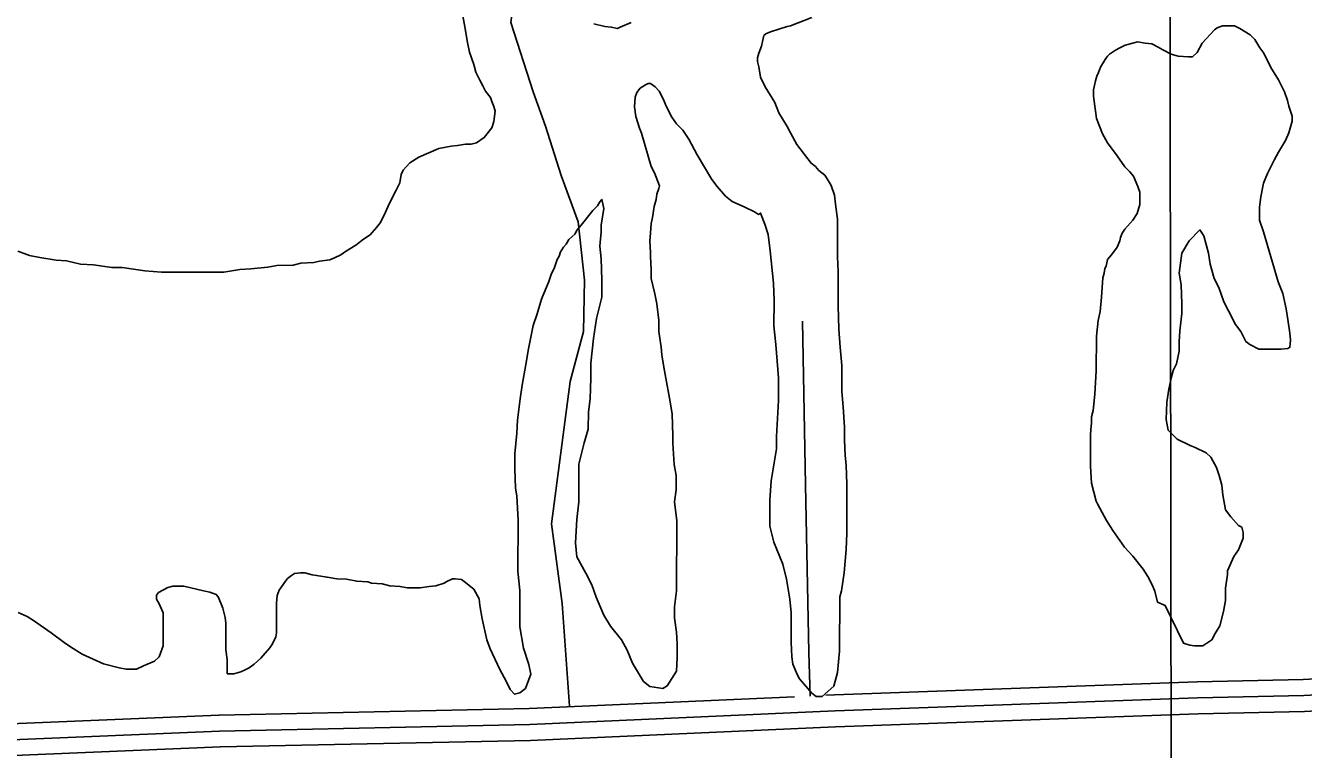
# Model space of a CAD drawing. Extents: x 3313442 to 3351311, y 721974 to 747360.
# Drawn here: x 3332245 to 3333446, y 729165 to 729845 of the extents above; entities that cross this region are included whole.
import ezdxf

# ---------------------------------------------------------------- set-up
doc = ezdxf.new("R2010")
doc.units = 0
for name, color, linetype in [('V-GRID-MAJR', 7, 'Continuous'), ('V-ROAD-CNTR', 7, 'Continuous'), ('V-SITE-VEGE', 7, 'Continuous'), ('V-TOPO-SHOR', 7, 'Continuous')]:
    doc.layers.add(name, color=color, linetype=linetype)

msp = doc.modelspace()

# ---------------------------------------------------------------- linework, layer by layer
at = {"layer": 'V-GRID-MAJR'}
msp.add_spline([(3333324.1, 727373.9), (3333315.3, 733432.2), (3333306.5, 739494), (3333297.7, 745555.7), (3333297.7, 745559.2)], degree=3, dxfattribs=at)
at = {"layer": 'V-ROAD-CNTR'}
for points in [[(3332982.1, 729214.9), (3332980.9, 729255.7), (3332977.9, 729413.3), (3332974.9, 729566.8)], [(3332427.2, 729182), (3332718.7, 729188.2), (3333005.5, 729201), (3333346.3, 729213.2), (3333446, 729215.5), (3333737.9, 729230.4), (3334724.3, 729270.6), (3334921.6, 729274.2)], [(3332427.6, 729167.1), (3332719.2, 729173.2), (3333006.1, 729186), (3333346.8, 729198.2), (3333446.6, 729200.5), (3333738.6, 729215.5), (3334233.2, 729235.6)], [(3332996.8, 729215.6), (3333004.9, 729216), (3333345.9, 729228.2), (3333445.5, 729230.5), (3333480.6, 729232.3)], [(3332426.9, 729197), (3332718.2, 729203.2), (3332967.4, 729214.3)], [(3332426.6, 729197), (3331771.4, 729169.7)], [(3332427.2, 729182), (3330047.3, 729082.7)], [(3332427.9, 729167.1), (3331278.8, 729119.1)]]:
    msp.add_lwpolyline(points, dxfattribs=at)
at = {"layer": 'V-SITE-VEGE'}
for points in [[(3332597.9, 729704.7), (3332599.7, 729708.9), (3332605.8, 729715.6), (3332614.3, 729721.1), (3332633.2, 729729), (3332644.8, 729731.4), (3332650.8, 729732), (3332658.1, 729733.2), (3332663.6, 729733.2), (3332668.5, 729734.4), (3332675.8, 729739.3), (3332683.1, 729748.4), (3332684.9, 729754.5), (3332686.2, 729764.2), (3332685, 729768.5), (3332683.1, 729773.3), (3332681.9, 729777), (3332677.1, 729783.1), (3332674.6, 729787.9), (3332671.6, 729793.4), (3332668, 729800.7), (3332666.1, 729808), (3332661.9, 729819.6), (3332660.1, 729828.7), (3332657.7, 729843.3), (3332654, 729864)], [(3332983.8, 729852.1), (3332963.7, 729844.2), (3332960.6, 729843.6), (3332944.8, 729838.7), (3332940.5, 729836.9), (3332938.7, 729835.1), (3332937.5, 729829.6), (3332936.3, 729825.3), (3332933.8, 729818.7), (3332932.6, 729814.4), (3332932.6, 729810.8), (3332933.8, 729805.9), (3332935.6, 729796.1), (3332939.9, 729787), (3332949, 729772.4), (3332952.6, 729762.7), (3332960.5, 729749.9), (3332963.6, 729743.8)], [(3332778.7, 729846.2), (3332789.1, 729843.8), (3332795.2, 729843.2), (3332801.2, 729841.9), (3332803.7, 729843.2), (3332814, 729847.4)], [(3333273.1, 729642.4), (3333273.7, 729645.5), (3333275.5, 729649.7), (3333278, 729653.4), (3333285.3, 729661.9), (3333289.6, 729668), (3333292, 729676.5), (3333292, 729688), (3333290.2, 729693.5), (3333285.9, 729703.2), (3333282.3, 729707.5), (3333278, 729711.8), (3333270.8, 729722.1), (3333261.6, 729734.3), (3333256.8, 729742.8), (3333251.3, 729757.4), (3333248.3, 729778.1), (3333248.3, 729784.2), (3333250.2, 729792.7), (3333251.4, 729797), (3333253.2, 729800.6), (3333255, 729805.5), (3333259.3, 729812.8), (3333261.7, 729815.8), (3333263.6, 729817.7), (3333269.1, 729821.3), (3333273.3, 729823.7), (3333278.2, 729826.2), (3333285.5, 729828), (3333289.7, 729829.2), (3333297, 729828), (3333303.1, 729827.3), (3333309.2, 729824.3), (3333313.5, 729821.8), (3333321.4, 729817.6), (3333328.1, 729815.7), (3333337.8, 729815.1), (3333341.4, 729815.1), (3333345.7, 729819.4), (3333350.6, 729827.9), (3333362.2, 729840.6), (3333364.6, 729842.5), (3333369.5, 729844.3), (3333381, 729844.3), (3333385.9, 729841.8), (3333395.6, 729835.7), (3333399.9, 729831.5), (3333404.7, 729823.6), (3333408.4, 729818.7), (3333415, 729805.3), (3333422.3, 729793.7), (3333427.8, 729782.2), (3333430.8, 729774.3), (3333432, 729768.8), (3333435.1, 729759.6), (3333435.1, 729754.8), (3333432, 729743.8), (3333428.9, 729736.5), (3333422.2, 729725.6), (3333418.6, 729718.9), (3333411.9, 729705.5), (3333408.2, 729696.4), (3333405.8, 729683.6), (3333404.5, 729673.9), (3333404.5, 729661.7), (3333408.2, 729650.8), (3333422.1, 729603.9), (3333426.3, 729593)], [(3333007.9, 729662.8), (3333007.8, 729627.5), (3333008.4, 729613.5), (3333008.4, 729581.3), (3333009, 729559.4), (3333010.2, 729542.4), (3333012, 729525.3), (3333011.9, 729501), (3333013.1, 729486.4), (3333014.3, 729467.5), (3333014.3, 729455.4), (3333014.9, 729440.8), (3333016.1, 729431.6), (3333016.7, 729414), (3333016.6, 729367.8), (3333016, 729352.5), (3333014.2, 729330.6), (3333011.7, 729313.6), (3333009.9, 729308.1), (3333009.8, 729257), (3333008, 729237), (3333004.3, 729224.2), (3332993.3, 729214.5), (3332987.9, 729214.5), (3332983.6, 729217.5), (3332972.1, 729230.9), (3332970.2, 729234.6), (3332966, 729244.9), (3332964.8, 729251.6), (3332964.2, 729265.6), (3332964.2, 729293), (3332963, 729305.8), (3332960, 729324.6), (3332956.4, 729338.6), (3332947.9, 729359.3), (3332944.2, 729374.5), (3332944.3, 729398.9), (3332945.5, 729417.1), (3332950.4, 729446.9), (3332950.4, 729458.5), (3332952.3, 729492.5), (3332952.3, 729513.8), (3332949.9, 729544.9), (3332948.1, 729562.5), (3332948.2, 729586.2), (3332947.6, 729602.7), (3332944.6, 729633.1), (3332942.8, 729648.3), (3332939.7, 729658), (3332935.5, 729668.4), (3332933.7, 729667.2), (3332930, 729669.6), (3332920.9, 729673.9), (3332908.7, 729679.4), (3332902.6, 729684.2), (3332894.7, 729693.4), (3332889.9, 729700.1), (3332875.9, 729723.2), (3332868, 729737.8), (3332862.6, 729746.3), (3332856.5, 729752.4), (3332852.2, 729758.5), (3332846.8, 729768.9), (3332844.4, 729775), (3332840.1, 729782.9), (3332836.5, 729787.1), (3332832.2, 729790.2), (3332829.8, 729790.2), (3332827.3, 729789), (3332822.5, 729785.9), (3332819.4, 729781.7), (3332817.6, 729777.4), (3332817, 729768.3), (3332818.2, 729759.2), (3332821.8, 729748.2), (3332823.6, 729743.4), (3332832.7, 729712.3), (3332835.8, 729706.2), (3332840.6, 729694.1), (3332840, 729691.6), (3332838.2, 729686.1), (3332837.5, 729681.3), (3332835.7, 729674.6), (3332833.9, 729664.3), (3332832.7, 729658.8), (3332832, 729649.7), (3332831.4, 729642.4), (3332832, 729631.4), (3332832, 729627.8), (3332832.6, 729615.6), (3332832.6, 729607.1), (3332836.2, 729592.5), (3332838, 729583.3), (3332839.8, 729567.5), (3332839.8, 729557.2), (3332842.2, 729542.6), (3332842.8, 729535.3), (3332844.7, 729523.7), (3332846.5, 729513.4), (3332850.1, 729494.5), (3332852.5, 729479.9)], [(3332963.6, 729743.8), (3332969.6, 729732.8), (3332983, 729715.2), (3332987.2, 729712.1), (3332990.3, 729708.5), (3332995.8, 729704.2), (3332998.2, 729700.6), (3333001.8, 729694.5), (3333004.9, 729685.3), (3333006.1, 729676.8), (3333007.9, 729662.8)], [(3332237.6, 729632.7), (3332248.6, 729628.5), (3332258.3, 729626.6), (3332273.5, 729624.2), (3332283.2, 729623.5), (3332296.6, 729620.5), (3332308.8, 729619.9), (3332325.8, 729617.4), (3332335.6, 729617.4), (3332356.9, 729614.3), (3332372.7, 729613.1), (3332431.1, 729613), (3332446.3, 729615.4), (3332456.6, 729616), (3332472.4, 729617.8), (3332481, 729619.1), (3332496.2, 729619.6), (3332503.5, 729621.5), (3332515.6, 729622.1), (3332521.1, 729623.3), (3332530.9, 729624.5), (3332535.1, 729626.3), (3332541.2, 729629.3), (3332545.5, 729632.4), (3332549.7, 729634.8), (3332555.2, 729638.4), (3332562.5, 729643.9), (3332568.6, 729648.1), (3332574.7, 729654.8), (3332578.4, 729659.7), (3332583.2, 729669.4), (3332586.9, 729677.9), (3332593, 729690.1), (3332596.6, 729696.8), (3332597.9, 729704.7)], [(3332852.5, 729479.9), (3332853.1, 729459.2), (3332853.1, 729452.5), (3332854.3, 729432.4), (3332856.1, 729422.1), (3332856.1, 729408.7), (3332854.8, 729397.2), (3332856.7, 729379.5), (3332856.6, 729313.8), (3332854.7, 729298.6), (3332854.7, 729288.3), (3332856.5, 729274.9), (3332857.1, 729263.9), (3332857.1, 729251.1), (3332856.5, 729238.4), (3332847.9, 729224.4), (3332843.7, 729222), (3332831.5, 729223.8), (3332825.4, 729228.7), (3332815.1, 729245.7), (3332810.3, 729257.9), (3332804.8, 729267.6), (3332794.5, 729280.4), (3332788.4, 729290.8), (3332781.1, 729307.8), (3332776.9, 729319.4), (3332771.4, 729330.3), (3332762.9, 729345.5), (3332761.7, 729358.9), (3332763, 729380.8), (3332764.8, 729397.3), (3332764.8, 729432.5), (3332769.7, 729452.6), (3332773.4, 729465.4), (3332774, 729481.8), (3332775.3, 729494), (3332775.9, 729513.4), (3332775.9, 729527.4), (3332778.4, 729550.6), (3332781.4, 729569.4), (3332786.3, 729589.5), (3332786.4, 729605.9), (3332785.8, 729625.4), (3332784.6, 729637.5), (3332785.8, 729650.9), (3332785.8, 729657), (3332788.3, 729672.8), (3332786.4, 729681.3), (3332784.6, 729678.9), (3332782.2, 729675.3), (3332777.9, 729671), (3332774.3, 729666.1), (3332769.4, 729660.1), (3332766.9, 729657), (3332763.3, 729652.8), (3332760.9, 729648.5), (3332755.4, 729643.7), (3332752.9, 729639.4), (3332750.5, 729636.4), (3332748.7, 729633.9), (3332747.4, 729632.1), (3332746.2, 729627.9), (3332744.4, 729624.8), (3332742, 729617.5), (3332738.9, 729610.8), (3332736.5, 729604.1), (3332729.8, 729587.7), (3332725.5, 729573.7), (3332721.8, 729562.8), (3332717.5, 729540.9), (3332715.1, 729526.3), (3332711.4, 729506.8), (3332709.6, 729494.1), (3332707.1, 729474), (3332706.5, 729461.8), (3332704.6, 729442.3), (3332704.6, 729428.4), (3332705.2, 729410.1), (3332706.4, 729402.8), (3332707.6, 729379.7), (3332707.5, 729332.2), (3332709.3, 729314), (3332709.3, 729279.9), (3332712.9, 729259.8), (3332717.8, 729244.6), (3332719.6, 729235.5), (3332714.7, 729222.1), (3332709.2, 729217.9), (3332704.4, 729216.6), (3332700.1, 729220.9), (3332696.5, 729228.8), (3332690.4, 729239.8), (3332681.3, 729259.3), (3332678.3, 729267.8), (3332674, 729287.3), (3332671.6, 729300), (3332671, 729306.1), (3332666.2, 729315.2), (3332657, 729322.6), (3332654.6, 729324.4), (3332648.5, 729325)], [(3333426.3, 729593), (3333429.4, 729578.4), (3333431.2, 729568.6), (3333433, 729555.8), (3333433.6, 729549.2), (3333433, 729542.5), (3333431.1, 729541.2), (3333424.5, 729540.6), (3333403.8, 729540.7), (3333395.3, 729544.9), (3333391.6, 729548), (3333386.8, 729557.1), (3333381.9, 729563.8), (3333375.2, 729576.6), (3333371, 729585.1), (3333366.1, 729598.5), (3333361.9, 729607), (3333358.2, 729620.4), (3333356.4, 729630.8), (3333352.2, 729647.2), (3333348.5, 729652.7), (3333338.2, 729642.3), (3333331.5, 729630.8), (3333329, 729611.9), (3333330.8, 729601), (3333331.4, 729583.3), (3333331.4, 729574.2), (3333329.6, 729557.8), (3333328.9, 729547.5), (3333328.9, 729538.9), (3333326.5, 729526.8), (3333323.4, 729520.7), (3333321.6, 729514.6), (3333319.2, 729503.1), (3333317.3, 729490.9), (3333316.7, 729474.5), (3333318.5, 729464.7), (3333327, 729456.2), (3333339.2, 729450.1), (3333344, 729448.3), (3333354.4, 729443.4), (3333358.6, 729439.1), (3333364.1, 729429.4), (3333366.5, 729422.1), (3333368.9, 729413), (3333370.1, 729403.8), (3333372.6, 729389.8), (3333377.4, 729383.1), (3333384.7, 729375.2), (3333387.8, 729373.4), (3333389, 729368.5), (3333389, 729363), (3333384.7, 729352.1), (3333380.4, 729346), (3333374.3, 729332.6), (3333374.3, 729329), (3333372.5, 729316.2), (3333372.5, 729304.7), (3333370.6, 729294.3), (3333367, 729280.9), (3333362.7, 729273.6), (3333359.6, 729267.6), (3333356, 729265.1), (3333351.1, 729262.1), (3333343.2, 729262.1), (3333338.9, 729262.7), (3333332.9, 729264.6), (3333315.9, 729299.9), (3333308.6, 729302.9), (3333306.2, 729313.3), (3333303.7, 729319.3), (3333299.5, 729327.3), (3333295.2, 729334), (3333285.5, 729346.1), (3333277.6, 729354.7), (3333266.7, 729370.5), (3333260.6, 729379.6), (3333254.5, 729391.2), (3333252.1, 729395.5), (3333250.9, 729397.9), (3333246.7, 729414.9), (3333245.5, 729430.7), (3333245.5, 729460.6), (3333246.1, 729468.5), (3333246.7, 729470.9), (3333246.7, 729477), (3333248, 729483.1), (3333249.8, 729498.3), (3333251, 729520.2), (3333251.1, 729553), (3333252.9, 729567.6), (3333254.8, 729576.1), (3333256, 729589.5), (3333257.2, 729607.8), (3333258.5, 729612), (3333259.1, 729616.3), (3333260.3, 729618.7), (3333261.5, 729624.8), (3333265.2, 729629.1), (3333270.7, 729636.3), (3333273.1, 729642.4)], [(3332648.5, 729325), (3332646.1, 729325), (3332640.6, 729322.6), (3332638.2, 729320.8), (3332630.3, 729318.3), (3332624.2, 729317.7), (3332615.7, 729316.5), (3332603.5, 729316.5), (3332596.8, 729317.8), (3332587.1, 729318.4), (3332579.8, 729320.2), (3332570, 729320.8), (3332566.4, 729322.1), (3332556, 729322.7), (3332546.3, 729324.5), (3332537.2, 729325.1), (3332528.1, 729326.4), (3332518.3, 729328.2), (3332514.1, 729328.8), (3332507.4, 729330.6), (3332503.1, 729330.7), (3332497.7, 729330.1), (3332494.6, 729328.2), (3332491, 729325.2), (3332489.1, 729322.8), (3332483, 729314.3), (3332481.2, 729309.4), (3332480.6, 729302.1), (3332480.6, 729274.1), (3332479.9, 729270.5), (3332476.9, 729263.8), (3332474.4, 729260.1), (3332465.9, 729250.4), (3332459.8, 729244.9), (3332455, 729241.3), (3332451.3, 729239.5), (3332447, 729237.6), (3332440.4, 729235.8), (3332434.3, 729235.8), (3332434.3, 729249.2), (3332433.1, 729258.3), (3332433.1, 729283.3), (3332432.5, 729288.8), (3332430.1, 729297.3), (3332428.3, 729302.2), (3332425.8, 729308.2), (3332424, 729310.1), (3332417.9, 729312.5), (3332411.9, 729313.7), (3332393.6, 729318), (3332383.3, 729318), (3332378.4, 729316.8), (3332369.9, 729312), (3332368, 729309.5), (3332368, 729305.9), (3332370.5, 729301.6), (3332374.1, 729293.1), (3332374.1, 729262.1), (3332370.4, 729251.7), (3332366.1, 729247.5), (3332355.8, 729243.2), (3332349.1, 729240.2), (3332339.4, 729240.2), (3332332.7, 729241.4), (3332318.1, 729245.1), (3332308.4, 729249.4), (3332298, 729254.2), (3332287.1, 729261), (3332281, 729265.2), (3332268.8, 729274.4), (3332252.4, 729285.9), (3332246.3, 729289.6), (3332237.8, 729293.3)]]:
    msp.add_lwpolyline(points, dxfattribs=at)
at = {"layer": 'V-TOPO-SHOR'}
msp.add_lwpolyline([(3332755.9, 729205.5), (3332749.1, 729301.8), (3332739, 729376.6), (3332756.5, 729510.4), (3332769.2, 729557.4), (3332770.1, 729605.4), (3332764, 729660.3), (3332748.3, 729703.6), (3332733.3, 729750.2), (3332721.8, 729782.2), (3332700.9, 729847.4), (3332705.2, 729880.8), (3332700.6, 729942.2)], dxfattribs=at)

doc.saveas('drawing.dxf')
